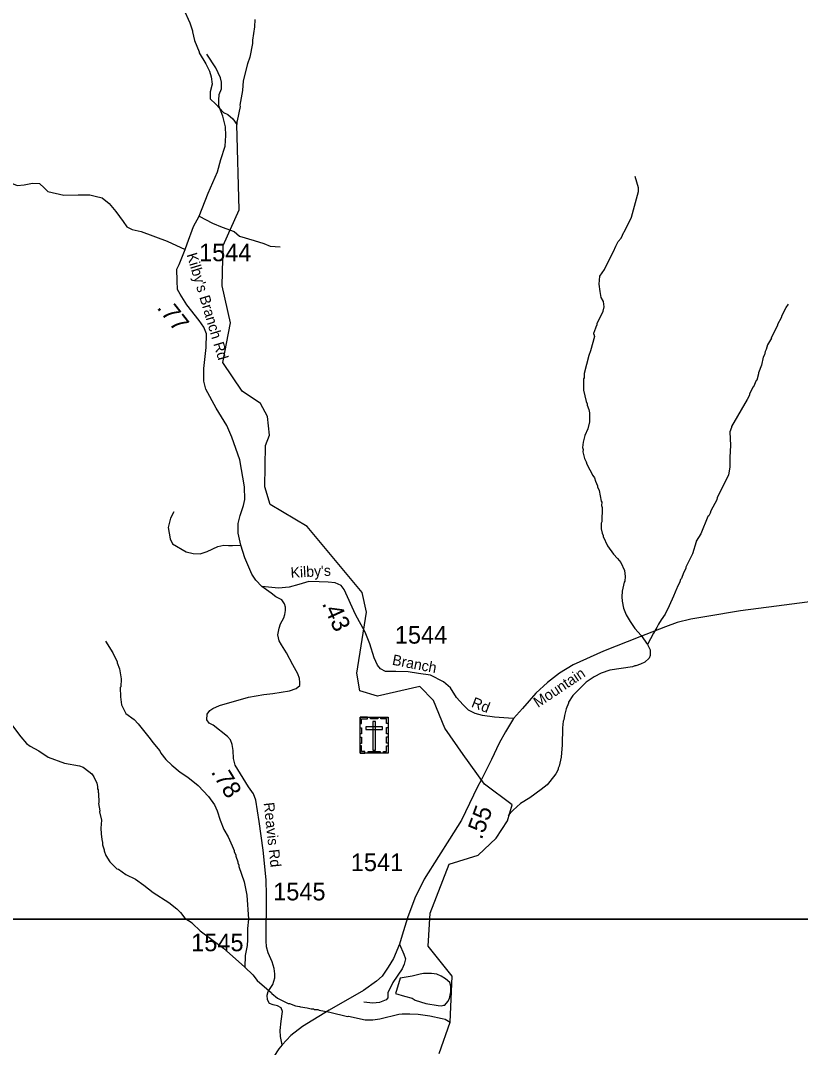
# Model space of a CAD drawing. Extents: x 1248089 to 1457196, y 820910 to 988753.
# Drawn here: x 1342442 to 1347982, y 912176 to 919465 of the extents above; entities that cross this region are included whole.
import ezdxf

# ---------------------------------------------------------------- set-up
doc = ezdxf.new("R2010")
doc.units = 0
for name, color, linetype in [('Exist Cultural Cemetery CELL', 7, 'Continuous'), ('Exist Hydrographic Creek Single Shore', 7, 'Continuous'), ('Exist Hydrographic Misc Water Feature', 7, 'Continuous'), ('Exist Road Non-System Type 51', 7, 'Continuous'), ('Exist Road Secondary Type 51 Attributed', 7, 'Continuous'), ('Exist Road Secondary Type 51 Label', 7, 'Continuous'), ('Map Preparation Inset Cut Line', 7, 'Continuous'), ('Prop GRAU CAT1 Cell', 7, 'Continuous'), ('Prop Lane Lines', 7, 'Continuous')]:
    doc.layers.add(name, color=color, linetype=linetype)

msp = doc.modelspace()

# ---------------------------------------------------------------- linework, layer by layer
at = {"layer": 'Exist Cultural Cemetery CELL'}
for points in [[(1344853.8, 914518.9), (1345052.8, 914518.9), (1345052.8, 914264.2), (1344853.8, 914264.2)], [(1344853.8, 914475.5), (1344865.1, 914475.5), (1344865.1, 914507.7), (1344905.7, 914507.7), (1344905.7, 914518.9), (1344853.8, 914518.9)], [(1344927.8, 914518.8), (1344979.7, 914518.8), (1344979.7, 914507.4), (1344927.8, 914507.4)], [(1344962.8, 914489.5), (1344944.1, 914489.5), (1344944.1, 914286.8), (1344962.8, 914286.8)], [(1345052.9, 914475.5), (1345041.6, 914475.5), (1345041.6, 914507.7), (1345001, 914507.7), (1345001, 914518.8), (1345052.9, 914518.8)], [(1344853.7, 914401.4), (1344853.7, 914444.7), (1344865.1, 914444.7), (1344865.1, 914401.4)], [(1344894.6, 914450.8), (1344894.6, 914432.1), (1345012.3, 914432.1), (1345012.3, 914450.8)], [(1345041.5, 914402.4), (1345041.5, 914445.7), (1345052.9, 914445.7), (1345052.9, 914402.4)], [(1344853.7, 914334.2), (1344853.7, 914377.5), (1344865.1, 914377.5), (1344865.1, 914334.2)], [(1345041.5, 914336.5), (1345041.5, 914379.8), (1345052.9, 914379.8), (1345052.9, 914336.5)], [(1344886.8, 914264.3), (1344886.8, 914275.8), (1344864.8, 914275.8), (1344864.8, 914316.2), (1344853.7, 914316.2), (1344853.7, 914264.3)], [(1344911.2, 914275.7), (1344996.1, 914275.7), (1344996.1, 914264.3), (1344911.2, 914264.3)], [(1345019.7, 914264.2), (1345019.7, 914275.7), (1345041.7, 914275.7), (1345041.7, 914316.1), (1345052.8, 914316.1), (1345052.8, 914264.2)]]:
    msp.add_lwpolyline(points, close=True, dxfattribs=at)
at = {"layer": 'Exist Hydrographic Creek Single Shore'}
msp.add_lwpolyline([(1345416.3, 912133.1), (1345494.2, 912355.3), (1345508.5, 912681.5), (1345338.5, 912895), (1345351.4, 913127.8), (1345485.9, 913476.5), (1345693.7, 913540.3), (1345821.2, 913660.8), (1345901.4, 913783.6), (1345934.5, 913897), (1345738.5, 914043.5), (1345585.5, 914255.8), (1345455.5, 914442.3), (1345376.5, 914637.5), (1345278.4, 914738), (1344977.4, 914668.4), (1344852.4, 914707.1), (1344830.4, 914832.3), (1344898.4, 915264.3), (1344868.4, 915406), (1344478.4, 915873.5), (1344214.4, 916029.8), (1344176.4, 916155.3), (1344182.4, 916447.4), (1344209.4, 916522.4), (1344195.4, 916654), (1344147.4, 916746.9), (1344015.4, 916834.8), (1343878.3, 917037.8), (1343934.3, 917319.1)], dxfattribs=at)
at = {"layer": 'Exist Hydrographic Misc Water Feature'}
for points in [[(1343598.8, 919548.6), (1343644.7, 919447.6), (1343663.4, 919391.2), (1343662.6, 919384.9), (1343678, 919322.9), (1343710.2, 919242.2), (1343710.1, 919236.2), (1343758.4, 919157.2), (1343783.2, 919104.6), (1343796.3, 919064.3), (1343803.2, 919012.2), (1343788.9, 918959.4), (1343788.9, 918908.4), (1343829.2, 918870.8), (1343882.8, 918812.4), (1343914.5, 918797.7), (1343949.9, 918766.9), (1343977.5, 918727.6)], [(1344105.6, 919472.4), (1344104.5, 919420.7), (1344090, 919325.6), (1344089.5, 919301.6), (1344071.4, 919206.1), (1344054.3, 919158.5), (1344022.3, 919036.3), (1344018, 918969), (1343999.9, 918863.7), (1344001.8, 918855.7), (1343981.6, 918752.2), (1343977.4, 918746.2), (1343977.5, 918727.6)], [(1343934.3, 917319.1), (1343873.3, 917583), (1343880.4, 917868.4), (1343994.4, 918122.1), (1343977.5, 918727.6)], [(1346515.2, 917239), (1346514.8, 917245.6), (1346529.5, 917283.3), (1346529.7, 917291.3), (1346538, 917307.1), (1346538.2, 917315.1), (1346580.2, 917402.1), (1346586.8, 917433.9), (1346583.7, 917470), (1346566.2, 917498.4), (1346558.3, 917542.2), (1346552.3, 917594.7), (1346557.5, 917650.6), (1346590.5, 917697.8), (1346603.2, 917729.5), (1346653.3, 917824.4), (1346670.2, 917864), (1346686.9, 917895.6), (1346707.4, 917919.2), (1346726.9, 917963.8), (1346732.4, 917966.6), (1346782.7, 918069.5), (1346830.7, 918252.4), (1346831.2, 918276.4), (1346806.9, 918356.9)], [(1347775.9, 917211.2), (1347776, 917215.3), (1347822, 917302.3), (1347822.2, 917310.3), (1347847.2, 917357.7), (1347851.5, 917373.6), (1347880.7, 917428.9), (1347897.2, 917452.6)], [(1346515.2, 917239), (1346520.1, 917222.7), (1346491.7, 917119.4), (1346479.1, 917087.7), (1346445.2, 916960.4), (1346444.7, 916928.5), (1346440.6, 916920.6), (1346439.9, 916840.6), (1346459.5, 916760.1), (1346467.3, 916743.9), (1346467.4, 916735.9), (1346479.2, 916703.6), (1346483, 916679.6), (1346482.8, 916615.7), (1346470.5, 916567.9), (1346450.2, 916520.4), (1346437.9, 916472.6), (1346433.5, 916434.7), (1346437.4, 916420.6), (1346437.2, 916404.7), (1346448.7, 916356.4), (1346460.3, 916332.1), (1346464.2, 916316), (1346506.7, 916235.1), (1346518.3, 916218.8), (1346525.7, 916194.6), (1346541, 916162.3), (1346540.8, 916154.3), (1346552.3, 916130), (1346566.6, 916053.7), (1346570.4, 916045.6), (1346569.9, 916023.6), (1346573.6, 916009.5), (1346571.4, 915905.6), (1346567.2, 915897.7), (1346566.2, 915857.7), (1346573.5, 915825.5), (1346581.2, 915809.4), (1346581, 915801.4), (1346611.6, 915736.7), (1346654.3, 915677.6), (1346683.6, 915647), (1346705, 915618.5), (1346731.7, 915561.9), (1346736.7, 915517.8), (1346734.1, 915485.8), (1346729.9, 915477.9), (1346716.4, 915414.3), (1346713.6, 915374.3), (1346714.9, 915344.3), (1346725.8, 915294), (1346744.7, 915245.6), (1346771.7, 915198.9), (1346806.6, 915150.1), (1346851.5, 915099.2), (1346894.9, 915035.8)], [(1347775.9, 917211.2), (1347747.1, 917162.6), (1347738.6, 917130.8), (1347730.3, 917115.1), (1347725.9, 917091.2), (1347717.6, 917075.4), (1347704.9, 917019.7), (1347684.5, 916964.1), (1347685, 916957.8), (1347672.2, 916912.5), (1347666.8, 916909.7), (1347648.1, 916864.9), (1347643.7, 916861.4), (1347620, 916813.5), (1347620.1, 916805.5), (1347604.1, 916774), (1347492.7, 916584.5), (1347492.7, 916576.5), (1347480.8, 916544.8), (1347484.7, 916448.7), (1347479.3, 916366.5), (1347480.1, 916296.8), (1347470.7, 916237), (1347391.3, 916078.8), (1347386.9, 916062.9), (1347345.1, 915983.9), (1347340.8, 915968), (1347330.4, 915948.2), (1347324.2, 915944.4), (1347273.6, 915821.5), (1347240.3, 915770.3), (1347240.9, 915763.6), (1347214.4, 915678.9), (1347168.3, 915583.9), (1347168.1, 915575.9), (1347151.4, 915544.4), (1347136.5, 915504.7), (1347130.3, 915496.8), (1347125.9, 915480.9), (1347107.1, 915441.3), (1347103, 915435.4), (1347081, 915378.6), (1347050.2, 915310.6), (1347020.8, 915251.3), (1346992, 915212), (1346973.3, 915180.4), (1346962.8, 915156.6), (1346937.9, 915117.1), (1346894.9, 915035.8)], [(1343046.3, 915058.5), (1343098.6, 914977.3), (1343129.2, 914912.6), (1343129, 914904.6), (1343144, 914864.2), (1343156.5, 914791.9), (1343153.3, 914736), (1343150.2, 914731.4), (1343150.8, 914664.5), (1343158.4, 914607.9), (1343189.1, 914547.2), (1343248.1, 914503.8), (1343277.4, 914473.1), (1343363, 914367.2), (1343380.5, 914340.8), (1343431.2, 914281.6), (1343438.8, 914265.4), (1343473.9, 914220.6), (1343516.9, 914179.7), (1343576.7, 914129.4), (1343631, 914093.1), (1343703.7, 914035.4), (1343776, 913957.7), (1343818.7, 913896.7), (1343837.8, 913856.3), (1343860.3, 913787.9), (1343886.9, 913723.3), (1343917.7, 913670.5), (1343946.3, 913605.9), (1343959.5, 913573.6), (1343959.3, 913565.6), (1343970.8, 913541.3), (1343970.6, 913533.3), (1343985.8, 913493), (1343985.6, 913485), (1343993.3, 913468.8), (1343993.1, 913460.8), (1344030.7, 913351.9), (1344048.5, 913255.5), (1344060.7, 913087.2), (1344053.3, 913019.4), (1344053.5, 912939.3), (1344050.6, 912899.5), (1344037.1, 912827.8), (1344035.2, 912745.6)], [(1346894.9, 915035.8), (1346915.4, 914998.1), (1346914.4, 914958.1), (1346908, 914938.2), (1346877.4, 914910.9), (1346845, 914895.6), (1346812.8, 914884.4), (1346804.8, 914884.6), (1346788.6, 914877), (1346628.1, 914852.6), (1346565.7, 914832.1), (1346517.1, 914807.2), (1346460.3, 914768.4), (1346364.1, 914674.6), (1346335.1, 914627.3), (1346334.9, 914619.3), (1346318.1, 914579.7), (1346304.9, 914532), (1346300.2, 914500.1), (1346296.1, 914492.2), (1346291, 914444.3), (1346288.3, 914324.4), (1346282.4, 914236.5), (1346269, 914172.8), (1346260.6, 914156.9), (1346260.4, 914149.1), (1346243.8, 914117.4), (1346202.5, 914062.3), (1346182.1, 914040.8), (1346141.3, 914005.7), (1346060, 913947.6), (1345993, 913907.1), (1345942.1, 913860.2), (1345906.9, 913820.9)], [(1342371.5, 914477.9), (1342443.3, 914380.1), (1342484.3, 914333.3), (1342509.8, 914314.6), (1342571.1, 914281.3), (1342638.9, 914237.2), (1342753.2, 914193.1), (1342860.8, 914174.7), (1342886.5, 914164), (1342927.9, 914135.1), (1342947.5, 914116.7), (1342963.1, 914096.4), (1342984.1, 914051.9), (1342989.5, 914027.8), (1342989.2, 914011.8), (1342993, 914003.7), (1342992.6, 913987.7), (1342996.5, 913979.6), (1342999, 913911.5), (1342996.8, 913906.9), (1343005.7, 913855.3), (1343003.9, 913848.3), (1343016.9, 913788.2), (1343013, 913731.2), (1343014.1, 913693.1), (1343019.2, 913651), (1343024.7, 913630.9), (1343024.4, 913614.9), (1343035.6, 913578.7), (1343035.4, 913570.7), (1343048.7, 913538.3), (1343075.8, 913493.7), (1343126.6, 913444.6), (1343136.6, 913440.4), (1343190, 913402.2), (1343259, 913369.5), (1343318, 913328.2), (1343384.9, 913274.7), (1343495.3, 913204.2), (1343552.3, 913158.9), (1343577.8, 913134.2), (1343608.9, 913093.5), (1343660.2, 913060.4), (1343662.4, 913055.3), (1343717.3, 913004), (1343884.2, 912879.3), (1344035.2, 912745.6)], [(1344035.2, 912745.6), (1344092, 912690.5), (1344123.1, 912649.8), (1344225.2, 912563.5), (1344228, 912558), (1344268.3, 912526.5), (1344343.5, 912488.7), (1344351.5, 912488.5), (1344395.2, 912471.6), (1344423.1, 912466.9), (1344431, 912462.8), (1344476.9, 912457.7), (1344506.7, 912449.1), (1344522.7, 912448.7), (1344530.6, 912444.5), (1344554.6, 912443.9), (1344562.5, 912439.7), (1344640.1, 912425.3), (1344765.5, 912395.1), (1344772.6, 912396.7), (1344889, 912372.3), (1344945, 912371), (1344993.1, 912377.9), (1345129.9, 912410.8), (1345151.9, 912414.3), (1345206.7, 912414.4), (1345265.9, 912411.6), (1345348.3, 912400.7), (1345437.2, 912381.8), (1345457.1, 912375.4), (1345494.2, 912355.3)], [(1345432.6, 912470.3), (1345448.8, 912474.6), (1345455.3, 912475.4), (1345477.8, 912500.8), (1345488.4, 912522.6), (1345499.5, 912570.4), (1345498.4, 912610.3), (1345490.9, 912636.6), (1345459.5, 912663.2), (1345429.9, 912681.9), (1345398.2, 912694.7), (1345360.4, 912701.6), (1345304.3, 912700.8), (1345280.2, 912695.3), (1345223.7, 912682.6), (1345139, 912668.4), (1345113.1, 912579), (1345104.8, 912557.6), (1345170.4, 912539.1), (1345225, 912525.7), (1345244.7, 912511.3), (1345321.4, 912488.4), (1345408.9, 912472.4), (1345432.6, 912470.3)]]:
    msp.add_lwpolyline(points, dxfattribs=at)
at = {"layer": 'Exist Road Non-System Type 51'}
for points in [[(1342160.5, 918452.5), (1342185.7, 918432.9), (1342284.4, 918367.1), (1342365.6, 918314.4), (1342418.2, 918294.6), (1342466.5, 918299), (1342525.7, 918310), (1342576.2, 918307.8), (1342609.1, 918277.1), (1342635.4, 918250.7), (1342749.4, 918226.6), (1342850.3, 918228.8), (1342933.7, 918228.8), (1342970.9, 918217.8), (1343021.4, 918206.9), (1343071.8, 918167.3), (1343117.9, 918110.3), (1343170.5, 918037.8), (1343196.8, 918000.5), (1343234.1, 917980.8), (1343297.7, 917967.6), (1343484.2, 917899.6), (1343611.4, 917840.3)], [(1343709.8, 918076.1), (1343805.9, 918026), (1343873, 917998.3), (1343959.2, 917967.6), (1343997.1, 917934), (1344102.2, 917903.3), (1344169.4, 917882.9), (1344214.6, 917863.9), (1344286.1, 917858)], [(1343531.4, 915978.7), (1343507, 915931.5), (1343490.8, 915866.6), (1343504.3, 915785.4), (1343520.5, 915750.2), (1343617.9, 915693.3), (1343669.3, 915682.5), (1343718, 915679.8), (1343766.7, 915696.1), (1343842.4, 915731.2), (1343885.7, 915742.1), (1343918.1, 915739.4), (1343947.9, 915739.4), (1344007.5, 915741.1)], [(1345133.3, 912907.9), (1345165.5, 912838), (1345177.3, 912804.9), (1345167.8, 912767.1), (1345153.6, 912734), (1345087.5, 912637.2), (1345049.8, 912563.9), (1345052.1, 912528.5), (1345040.3, 912514.3), (1344990.8, 912495.4), (1344943.5, 912490.7), (1344879.8, 912497.8)]]:
    msp.add_lwpolyline(points, dxfattribs=at)
at = {"layer": 'Exist Road Secondary Type 51 Attributed'}
for points in [[(1344154.8, 915448), (1344112.2, 915492.9), (1344084.9, 915534.5), (1344034.8, 915650.7), (1344007.5, 915741.1), (1343987.5, 915825.7), (1343987.5, 915894.6), (1344001.8, 915952), (1344024.7, 916022.8), (1344036.2, 916065.9), (1344033.3, 916156.2), (1344000.3, 916345.6), (1343943, 916506.9), (1343907.2, 916591.5), (1343832.7, 916713.4), (1343758.4, 916847.4), (1343744, 916904.8), (1343744, 916995.2), (1343761.3, 917143), (1343762.7, 917240.5), (1343742.9, 917289.5), (1343709.9, 917336.8), (1343623.9, 917445.9), (1343576.6, 917521.9), (1343558, 917554.9), (1343553.7, 917618), (1343552.2, 917699.8), (1343568, 917734.2), (1343611.4, 917840.3), (1343625.3, 917880.6), (1343671.1, 918002.9), (1343709.8, 918076.1), (1343775.7, 918239.6), (1343840.2, 918390.2), (1343865.8, 918479.8), (1343894.5, 918574.4), (1343900.2, 918649), (1343897.4, 918710.7), (1343878.7, 918786.8), (1343850, 918859.1), (1343850, 918900.7), (1343852.9, 918940.9), (1343870.1, 918979.6), (1343868.7, 919028.4), (1343862.4, 919057.6), (1343828, 919129.3), (1343765.5, 919226.5)], [(1344300.9, 912193.3), (1344288, 912253.9), (1344286.5, 912295), (1344292.3, 912362.4), (1344303.7, 912431.3), (1344293.7, 912457.1), (1344267.9, 912470), (1344236.4, 912478.6), (1344210.6, 912487.2), (1344196.2, 912514.5), (1344194.8, 912546), (1344202, 912573.3), (1344234.9, 912621.5), (1344249.2, 912668.9), (1344249.2, 912699), (1344243.5, 912736.3), (1344229.2, 912783.7), (1344201.9, 912848.2), (1344189, 912889.8), (1344187.6, 912932.1), (1344189, 913257.7), (1344186.2, 913364.6), (1344166.1, 913575.5), (1344137.5, 913779.9), (1344113.1, 913932), (1344095.9, 913976.5), (1344060.2, 914026.2), (1343967, 914178.3), (1343954.1, 914225.6), (1343951.3, 914283), (1343945.5, 914326.1), (1343932.6, 914359.1), (1343912.8, 914382.8), (1343811, 914463.1), (1343782.3, 914477.5), (1343765.1, 914500.4), (1343768, 914540.6), (1343786.6, 914567.8), (1343806.7, 914582.2), (1343855.4, 914603.7), (1344060.4, 914662.5), (1344170.8, 914681.2), (1344233.2, 914689), (1344352.2, 914707.7), (1344399.5, 914723.5), (1344426.7, 914745), (1344426.7, 914766.5), (1344423.8, 914795.2), (1344410.9, 914828.2), (1344376.5, 914891.3), (1344332.3, 914976.8), (1344295.1, 915032.7), (1344277.9, 915061.4), (1344269.3, 915104.4), (1344279.3, 915151.8), (1344289.3, 915181.9), (1344312.3, 915224.9), (1344319.4, 915247.9), (1344323.7, 915276.6), (1344323.7, 915301), (1344316.6, 915325.4), (1344297.9, 915354), (1344256.4, 915374.1), (1344222, 915401.4), (1344154.8, 915448)], [(1345943.6, 914510.1), (1345909.3, 914513.9), (1345808.7, 914520.4), (1345722.7, 914531.8), (1345672.4, 914546.4), (1345623.7, 914570.8), (1345586.4, 914608.1), (1345539.3, 914658.5), (1345495.5, 914728.3), (1345446.8, 914770.5), (1345354.3, 914817.6), (1345269, 914829.9), (1345194.3, 914841.3), (1345106.7, 914844.5), (1345035.3, 914844.5), (1344999.6, 914862.4), (1344978.5, 914888.4), (1344954.2, 914941.9), (1344923.4, 915041), (1344889.3, 915123.8), (1344821.7, 915248.2), (1344740.6, 915426.9), (1344719.5, 915454.5), (1344677.3, 915474), (1344627, 915478.9), (1344562.1, 915480.5), (1344490.7, 915482.1), (1344419.3, 915462.6), (1344351.1, 915443.1), (1344273.2, 915436.6), (1344154.8, 915448)], [(1348193, 915356.8), (1347811.8, 915308.8), (1347555.4, 915275.6), (1347317.3, 915234.9), (1347202.9, 915214.6), (1347105.1, 915192.5), (1347023, 915162.1), (1346842.2, 915090), (1346583.9, 914988.4), (1346368, 914890.5), (1346270.2, 914831.4), (1346185.3, 914766.8), (1346102.3, 914691.1), (1346008.2, 914582.1), (1345943.6, 914510.1)], [(1345943.6, 914510.1), (1345886.5, 914416.2), (1345842.7, 914335), (1345786.5, 914220.7), (1345713.5, 914072.9), (1345687.3, 914024.7), (1345659.9, 913967.3), (1345573.9, 913788.7), (1345489.9, 913655.2), (1345410.4, 913531.8), (1345309.8, 913371), (1345241.6, 913234.6), (1345191.3, 913096.5), (1345152.8, 912972.8), (1345133.3, 912907.9), (1345091.1, 912807.2), (1345053.8, 912745.5), (1345011.6, 912682.1), (1344971.1, 912646.4), (1344878.6, 912579.8), (1344633.5, 912440.1), (1344445.3, 912324.8), (1344360.9, 912259.9), (1344300.9, 912193.3)], [(1344300.9, 912193.3), (1344275.8, 912165.7), (1344240.9, 912110.2), (1344211.1, 912051.6), (1344179.3, 911969.4), (1344167, 911903.7), (1344167, 911831.8), (1344192.6, 911709.3), (1344211.1, 911606.6), (1344210.1, 911537.8), (1344199.8, 911481.3), (1344171.1, 911415.5), (1344100.6, 911338.2), (1343865.5, 911144), (1343659.6, 910966), (1343545.7, 910843.8), (1343434.8, 910692.8), (1343302.6, 910495.4), (1343206.2, 910354.6), (1343142.5, 910274.5), (1343106.3, 910245.8), (1343060.2, 910231.1)]]:
    msp.add_lwpolyline(points, dxfattribs=at)
at = {"layer": 'Map Preparation Inset Cut Line'}
for points in [[(1388709.5, 913085.2), (1313026.2, 913085.2), (1313026.2, 941112.2), (1388709.5, 941112.2)], [(1313026.2, 913085.2), (1388709.5, 913085.2), (1388709.5, 884379.9), (1373500.6, 884376.6), (1373500.6, 868836.7), (1313026.2, 868836.7)]]:
    msp.add_lwpolyline(points, close=True, dxfattribs=at)

# ---------------------------------------------------------------- texts
at = {"layer": 'Exist Road Secondary Type 51 Label'}
for s, rotation, p in [("Kilby's Branch Rd", 286.73645, (1343620.8, 917803.4)), ("Kilby's ", 3.05839, (1344361.8, 915509.2)), ('Branch ', 349.01302, (1345077.7, 914892.8)), ('Mountain', 33.56694, (1346117.3, 914585.2)), ('Rd', 338.59701, (1345638.8, 914595.1)), ('Reavis Rd', 276.13629, (1344168.8, 913911.4))]:
    msp.add_text(s, height=75, rotation=rotation, dxfattribs=at).set_placement(p)
at = {"layer": 'Prop GRAU CAT1 Cell'}
for s, rotation, p in [('.77', 308.26622, (1343405.9, 917424.8)), ('.43', 294.42578, (1344581.5, 915327.2)), ('.78', 301.49522, (1343791.6, 914131.1)), ('.55', 69.97864, (1345717.3, 913645.6))]:
    msp.add_text(s, height=125, rotation=rotation, dxfattribs=at).set_placement(p)
at = {"layer": 'Prop Lane Lines'}
for s, p in [('1544', (1343710.1, 917756.4)), ('1544', (1345100.9, 915042.1)), ('1541', (1344788, 913427.4)), ('1545', (1344236.6, 913219.6)), ('1545', (1343654.1, 912858.4))]:
    msp.add_text(s, height=125, dxfattribs=at).set_placement(p)

doc.saveas('drawing.dxf')
